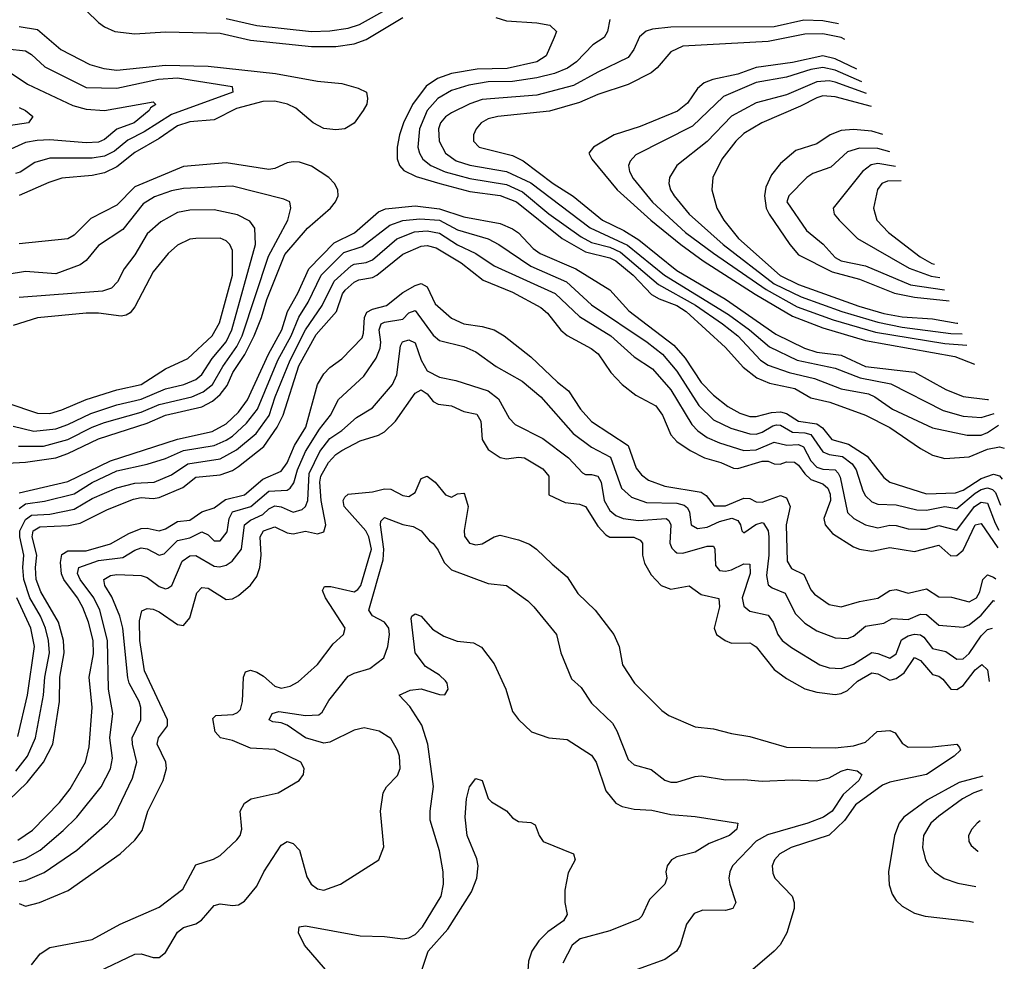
# Model space of a CAD drawing. Header units: inches. Extents: x 1305375 to 1407406, y 744550 to 841633.
# Tile 496 of 509: x 1404171 to 1407406, y 821997 to 825088. Entities that reach past the tile are written whole.
import ezdxf

# ---------------------------------------------------------------- set-up
doc = ezdxf.new("R2010")
doc.units = ezdxf.units.IN
doc.header["$MEASUREMENT"] = 0
doc.layers.add('B4802', color=7, linetype='Continuous')

msp = doc.modelspace()

# ---------------------------------------------------------------- linework, layer by layer
at = {"layer": 'B4802', "color": 5}
for points, elevation in [([(1404850, 825092.5), (1404950, 825069.3), (1405130, 825049.8), (1405190, 825051.3), (1405250, 825060.9), (1405287.2, 825072.8), (1405490, 825186.1)], 1440), ([(1404350, 825157.4), (1404430, 825079.1), (1404450, 825064.8), (1404484.3, 825050), (1404550, 825042.1), (1404650, 825048.4), (1404830, 825044.5), (1404930, 825021.3), (1405130, 825000.2), (1405210, 825000.7), (1405270, 825009.5), (1405310, 825022.8), (1405430, 825095.2)], 1420), ([(1405735.9, 825095.9), (1405770, 825084.2), (1405870, 825078), (1405912.7, 825070), (1405934.3, 825050), (1405927.2, 825030), (1405901, 824970), (1405870.2, 824950), (1405772.4, 824927.6), (1405674.2, 824925.8), (1405590, 824912.1), (1405544.2, 824895.8), (1405506.7, 824870), (1405462.1, 824810), (1405432.4, 824750), (1405419.5, 824710), (1405411.4, 824670), (1405411.5, 824631.5), (1405419.1, 824610), (1405433.6, 824593.6), (1405473.8, 824573.8), (1405551.6, 824550), (1405650, 824524.1), (1405750, 824510.7), (1405803.1, 824490), (1405953.3, 824370), (1406030, 824325.6), (1406110, 824306.5), (1406130, 824296.3), (1406186.3, 824250), (1406246.3, 824186.3), (1406271.6, 824171.6), (1406330, 824149.8), (1406360.1, 824130), (1406490, 824011.5), (1406547.8, 823947.8), (1406592.6, 823912.6), (1406634.5, 823894.5), (1406717.5, 823877.5), (1406770, 823846.7), (1406832.7, 823832.7), (1406950, 823790.1), (1407029.5, 823749.5), (1407130, 823680.9), (1407170, 823658.8), (1407210, 823647.8), (1407290, 823653.1), (1407350, 823677.8), (1407390, 823685.8), (1407405.5, 823681.8)], 1420), ([(1406109.5, 825089.5), (1406101.7, 825050), (1406090.9, 825030), (1406054.3, 825005.7), (1406000.8, 824950), (1405970.7, 824929.3), (1405928.5, 824911.5), (1405870, 824897.4), (1405790, 824885.3), (1405710, 824884.6), (1405646.5, 824873.5), (1405590, 824855.7), (1405545.1, 824830), (1405510, 824790), (1405485.2, 824730), (1405479.5, 824670), (1405484.2, 824650), (1405496.1, 824630), (1405522.1, 824610), (1405568.8, 824588.8), (1405650, 824566.8), (1405770, 824547.2), (1405822.7, 824522.7), (1405910, 824450.6), (1406015.8, 824375.8), (1406050, 824357.3), (1406110, 824341), (1406145, 824325), (1406270, 824218.9), (1406390.9, 824150.9), (1406480.4, 824090), (1406530.4, 824050), (1406604.8, 823970), (1406630, 823953.9), (1406698.9, 823930), (1406781.7, 823910), (1406870, 823876), (1406959.6, 823859.6), (1406980.7, 823850), (1407038, 823810), (1407170, 823748.6), (1407283.8, 823723.8), (1407330, 823724.4), (1407350, 823732.5), (1407386.8, 823757.2)], 1440), ([(1406861.4, 825074.7), (1406810, 825085.1), (1406746.7, 825086.7), (1406650, 825064.8), (1406310, 825064.1), (1406250, 825057.7), (1406229.4, 825050.6), (1406207.5, 825032.5), (1406188.6, 824990), (1406170, 824963.9), (1406070, 824916.5), (1405990, 824872.1), (1405870, 824841), (1405690, 824826.7), (1405650, 824812.5), (1405590, 824782.3), (1405570, 824769.9), (1405553.7, 824750), (1405546.6, 824730), (1405549, 824690), (1405570.1, 824650), (1405605.1, 824625.1), (1405650, 824610.3), (1405770, 824589.6), (1405850, 824552.2), (1406045.4, 824405.4), (1406168.1, 824348.1), (1406289.3, 824249.3), (1406500, 824120), (1406569.1, 824070), (1406634.2, 824014.2), (1406725.5, 823970), (1406850, 823943.8), (1406932.3, 823912.3), (1407032.7, 823892.7), (1407204.9, 823804.9), (1407270, 823786.3), (1407330, 823781.7), (1407371.7, 823795.1)], 1460), ([(1404170, 825065.8), (1404230, 825055.7), (1404306.8, 824990), (1404401.7, 824941.7), (1404447.9, 824927.9), (1404490, 824922.9), (1404650, 824939.3), (1404790, 824936.2), (1405012, 824912), (1405150, 824886), (1405230, 824879.3), (1405283.6, 824863.6), (1405310.3, 824850), (1405314, 824830), (1405311.4, 824811.4), (1405299.7, 824790), (1405270, 824749), (1405239.3, 824730), (1405210, 824726.2), (1405170, 824730.9), (1405135.5, 824750), (1405078.3, 824798.3), (1405051.4, 824811.4), (1405010, 824821), (1404970, 824819.5), (1404883.7, 824796.3), (1404810, 824759.6), (1404730, 824753.1), (1404690, 824739.5), (1404630, 824697.9), (1404550, 824651.9), (1404490, 824605.4), (1404450, 824585.4), (1404410, 824576.8), (1404310, 824567.6), (1404266.7, 824553.3), (1404170, 824510.6)], 1380), ([(1406882, 825023.2), (1406869.5, 825029.5), (1406810, 825041.7), (1406750, 825040.6), (1406630, 825016.5), (1406350, 825001), (1406310, 824982.8), (1406265, 824930), (1406245.9, 824914.1), (1406170, 824875.9), (1406070, 824842.8), (1406010, 824816.5), (1405911.6, 824788.4), (1405742, 824770), (1405710, 824762.5), (1405687.6, 824750), (1405670.7, 824730), (1405662.3, 824710), (1405662, 824690), (1405680.9, 824670), (1405790, 824642.1), (1405824.8, 824624.8), (1405923.4, 824550), (1405989, 824509), (1406085.4, 824430), (1406156.1, 824396.1), (1406205.3, 824365.3), (1406330, 824264.6), (1406490, 824170.9), (1406655.6, 824055.6), (1406749.3, 824009.3), (1406790, 823996.8), (1406870, 823986.3), (1406950, 823949.4), (1407110, 823931.2), (1407213.9, 823873.9), (1407270.8, 823850.8), (1407350, 823841), (1407353.3, 823841.3)], 1480), ([(1404130, 824993), (1404190, 824986.5), (1404210, 824974), (1404253.6, 824933.6), (1404390, 824865.3), (1404490, 824863.3), (1404627.1, 824892.9), (1404690, 824897.6), (1404869, 824869), (1404871.2, 824850), (1404670, 824777.3), (1404579.9, 824720.1), (1404526.9, 824693.1), (1404483, 824657), (1404450, 824639.9), (1404410, 824633.9), (1404270, 824633.2), (1404220.9, 824619.1), (1404172.6, 824587.4), (1404157.2, 824582.8)], 1360), ([(1406921, 824925.4), (1406850, 824959.5), (1406810, 824970), (1406710, 824947.9), (1406590, 824931.2), (1406530, 824909.7), (1406448.4, 824891.6), (1406419.2, 824880.8), (1406397.6, 824862.4), (1406365.2, 824814.8), (1406332.5, 824787.5), (1406210, 824737.5), (1406124.5, 824710), (1406056.1, 824670), (1406040.7, 824650), (1406051, 824630), (1406134.1, 824530), (1406244.4, 824430), (1406342.8, 824350), (1406416.9, 824296.9), (1406587.1, 824187.1), (1406710, 824114.6), (1406810, 824076.6), (1406950, 824035.5), (1407242.7, 823982.7), (1407307.1, 823957.2)], 1520), ([(1404137.2, 824917.2), (1404196.8, 824876.8), (1404346.3, 824806.3), (1404390, 824794.1), (1404449.5, 824790.5), (1404610, 824818.5), (1404619, 824810), (1404600.9, 824799.1), (1404596.3, 824790), (1404547.3, 824750), (1404490.8, 824729.2), (1404450, 824694.8), (1404430, 824686.3), (1404390, 824684.5), (1404270, 824693.7), (1404228.8, 824691.2), (1404190, 824685.3), (1404130, 824657.7)], 1340), ([(1406937.2, 824884.7), (1406850, 824922.6), (1406810, 824931.8), (1406770, 824925), (1406690, 824899.1), (1406590, 824882.2), (1406483.4, 824836.6), (1406380.9, 824739.1), (1406195.3, 824644.7), (1406176.2, 824623.8), (1406171.6, 824610), (1406174.4, 824590), (1406186.7, 824566.7), (1406250, 824488.9), (1406358.6, 824390), (1406450, 824321.4), (1406622.8, 824202.8), (1406725.4, 824145.4), (1406843.3, 824103.3), (1406982.7, 824062.7), (1407210, 824024.8), (1407282.2, 824019.5)], 1540), ([(1406952.5, 824846.3), (1406850, 824883.7), (1406830, 824888), (1406790, 824884.5), (1406690, 824841.1), (1406590, 824815.4), (1406510, 824771.7), (1406430, 824688.5), (1406330.1, 824610), (1406305.7, 824570), (1406303.9, 824550), (1406309.6, 824530), (1406320.9, 824510), (1406370.6, 824450), (1406481.9, 824350), (1406650, 824221.5), (1406738.3, 824178.3), (1406871.9, 824130), (1406990, 824095.1), (1407070, 824078.7), (1407230, 824058), (1407267.1, 824057.4)], 1560), ([(1406969.7, 824803.1), (1406850, 824835.6), (1406810, 824837.8), (1406790, 824831.9), (1406735.9, 824804.1), (1406608.7, 824750), (1406550, 824714.4), (1406523.3, 824690), (1406477.4, 824630), (1406447.6, 824570), (1406445.4, 824530), (1406461.5, 824470), (1406484.5, 824430), (1406532.3, 824370), (1406668.9, 824248.9), (1406730, 824219.3), (1406927.9, 824147.9), (1407010, 824123.5), (1407070, 824112.3), (1407170, 824106.3), (1407250, 824092.1), (1407253.2, 824092.2)], 1580), ([(1404170, 824800.1), (1404191, 824790), (1404214.5, 824770), (1404200.4, 824750), (1404090, 824732.8)], 1320), ([(1407006.5, 824711), (1406970, 824721.9), (1406910, 824727.7), (1406870, 824724.2), (1406833.4, 824710), (1406790, 824680.6), (1406721.1, 824658.9), (1406670, 824616.7), (1406640.9, 824579.1), (1406621.9, 824538.1), (1406617.6, 824510), (1406623.6, 824470), (1406632.8, 824450), (1406700.7, 824350), (1406730, 824316.6), (1406840.5, 824260.5), (1406930, 824236.5), (1407045, 824190), (1407110, 824177.2), (1407224, 824165.5)], 1620), ([(1407029.2, 824654), (1406990, 824665.4), (1406930, 824667), (1406890, 824654.2), (1406835.4, 824604.6), (1406776.9, 824583.1), (1406756.9, 824570), (1406697.3, 824510), (1406691.6, 824490), (1406756.2, 824396.2), (1406810.9, 824350.9), (1406850, 824307.7), (1406870, 824296.7), (1406950, 824279.9), (1407097.5, 824217.5), (1407209.5, 824201.8)], 1640), ([(1404130, 823632.6), (1404190, 823635), (1404290, 823649.8), (1404330, 823663.7), (1404430, 823712), (1404590, 823764.1), (1404650, 823789.8), (1404770, 823817.7), (1404804.3, 823835.7), (1404830, 823857.4), (1404852.7, 823887.3), (1404871.7, 823930), (1404910.8, 823989.2), (1404942, 824050), (1404965.9, 824110), (1404982.9, 824170), (1405042.7, 824317.3), (1405116.6, 824403.4), (1405192.6, 824470), (1405209.3, 824490), (1405217.7, 824510), (1405216.2, 824530), (1405205.2, 824550), (1405186.5, 824570), (1405130, 824607.2), (1405090, 824620.4), (1405070, 824622.1), (1405050, 824618), (1405010, 824600.2), (1404990, 824597), (1404850, 824617.9), (1404710, 824606), (1404550, 824539.2), (1404490, 824478.9), (1404404.6, 824435.4), (1404350, 824381), (1404330, 824368.4), (1404170, 824352.1)], 1420), ([(1407048.4, 824605.8), (1406990, 824616.1), (1406968.5, 824611.5), (1406939.4, 824590), (1406843.1, 824470), (1406847, 824450), (1406862.9, 824430), (1406923, 824370), (1407092.5, 824272.5), (1407165.7, 824245.7), (1407193.5, 824241.9)], 1660), ([(1407067, 824559.3), (1407021.9, 824558.1), (1407003.5, 824550), (1406989.4, 824530.6), (1406975.6, 824470), (1406986.4, 824430), (1407025, 824390), (1407129.2, 824309.2), (1407168, 824288), (1407176.1, 824285.5)], 1680), ([(1404167.7, 823687.7), (1404250, 823688.1), (1404330, 823709.8), (1404410, 823750), (1404450, 823765.2), (1404570, 823800), (1404630, 823824.7), (1404737.4, 823850), (1404774, 823866), (1404804.9, 823890), (1404838.2, 823950), (1404884.5, 824015.5), (1404901.9, 824050), (1404988.5, 824311.5), (1405051.7, 824430), (1405062, 824470), (1405058.7, 824490), (1405038.9, 824498.9), (1404870, 824541.7), (1404710, 824534.4), (1404670, 824525.9), (1404613.8, 824506.2), (1404576.6, 824483.4), (1404510, 824399.4), (1404430, 824347.1), (1404390, 824297.3), (1404370, 824282.9), (1404290, 824253.7), (1404190, 824261.3), (1404130, 824251.7)], 1440), ([(1404150, 823753.7), (1404217.8, 823737.8), (1404290, 823745.1), (1404330, 823758.7), (1404405.2, 823794.8), (1404490, 823823.5), (1404570, 823842.1), (1404650, 823876.1), (1404710.1, 823890.1), (1404750, 823907), (1404770, 823923.3), (1404803.8, 823976.2), (1404849.6, 824030.4), (1404868.6, 824070), (1404946.3, 824350), (1404943.6, 824403.6), (1404927.1, 824427.1), (1404887.4, 824447.4), (1404810, 824464.1), (1404730, 824463.4), (1404690, 824455.1), (1404635.2, 824424.8), (1404590, 824385.2), (1404550, 824316.2), (1404515.1, 824270), (1404492.7, 824227.3), (1404473.3, 824206.7), (1404442.9, 824197.1), (1404170, 824175.7)], 1460), ([(1404170, 823535.3), (1404330, 823572.4), (1404470, 823640.2), (1404690, 823711.4), (1404803.4, 823736.6), (1404850, 823761.2), (1404890, 823799.3), (1404920.1, 823839.9), (1404988.7, 823990), (1405032.2, 824070), (1405051.1, 824130), (1405084.9, 824190), (1405120.8, 824270), (1405204.7, 824355.3), (1405271.6, 824388.4), (1405350, 824457.9), (1405372.6, 824467.4), (1405470, 824477.1), (1405550, 824467.8), (1405630, 824440.6), (1405750, 824418.8), (1405790, 824402.1), (1405810, 824388.4), (1405857.5, 824337.5), (1405880.7, 824320.7), (1405998.5, 824270), (1406110, 824201.5), (1406172, 824132), (1406319.9, 824019.9), (1406357.3, 823977.3), (1406410, 823896.6), (1406450, 823855.3), (1406497.9, 823817.9), (1406536.3, 823796.4), (1406570, 823785.8), (1406590, 823785.4), (1406640.9, 823799.1), (1406670, 823801.2), (1406690, 823795.7), (1406730, 823770.3), (1406790, 823761.1), (1406808.1, 823748.1), (1406839.4, 823710), (1406894.1, 823694.1), (1406955.1, 823655.1), (1407010, 823585), (1407029.5, 823569.5), (1407150, 823531.4), (1407244.9, 823535.1), (1407270, 823543.3), (1407330, 823581.5), (1407370, 823595.8), (1407390, 823590.1), (1407398.8, 823579.4)], 1380), ([(1404170, 823483.2), (1404190, 823498.6), (1404252.9, 823507), (1404350, 823532), (1404410, 823568.6), (1404490, 823606.6), (1404590, 823628.6), (1404650, 823647.6), (1404710, 823673.7), (1404810, 823690.5), (1404850, 823707.2), (1404870, 823720.9), (1404916.4, 823763.6), (1404952.4, 823810), (1405019.4, 823970), (1405063.2, 824050), (1405088.2, 824111.8), (1405118.8, 824161.2), (1405162.1, 824250), (1405236.2, 824323.8), (1405296.6, 824343.4), (1405386.8, 824413.2), (1405430, 824428.8), (1405485.9, 824434.1), (1405550.2, 824430.2), (1405610, 824397.9), (1405710, 824368.7), (1405745.1, 824350), (1405850, 824278.8), (1405967.3, 824227.3), (1406050, 824152.5), (1406232.5, 824030), (1406283.3, 823990), (1406330, 823934), (1406401.8, 823821.8), (1406450, 823774.1), (1406506.8, 823746.8), (1406570, 823728.1), (1406590, 823727.4), (1406610, 823733.9), (1406644.7, 823755.2), (1406657.7, 823757.7), (1406670, 823757.5), (1406710, 823734.4), (1406750, 823732.2), (1406770, 823726.3), (1406810, 823669.1), (1406830, 823660.7), (1406874.1, 823654), (1406906.3, 823630), (1406919.1, 823610), (1406940.9, 823540.9), (1406950, 823525.1), (1406970, 823505.7), (1406990, 823497.8), (1407050, 823495.3), (1407118.5, 823478.5), (1407150, 823477.7), (1407209.8, 823489.8), (1407250, 823483.8), (1407310, 823533.3), (1407330, 823546.1), (1407350, 823551.7), (1407366.2, 823546.2), (1407376.2, 823536.2), (1407393.3, 823494.1)], 1360), ([(1404129.3, 823830), (1404230, 823796.2), (1404270, 823795.8), (1404310, 823807.6), (1404390, 823841.7), (1404490, 823873.3), (1404570, 823890.7), (1404650, 823941.8), (1404724, 823976), (1404803.4, 824050), (1404827.5, 824092.5), (1404870.7, 824250), (1404870.4, 824330), (1404861.3, 824350), (1404850, 824362.2), (1404830, 824370.9), (1404750, 824370.4), (1404730, 824367.3), (1404690, 824348.2), (1404658.9, 824321.1), (1404610, 824260.5), (1404550, 824146), (1404534.2, 824125.9), (1404521.4, 824118.6), (1404505, 824115), (1404430, 824124.9), (1404390, 824124.7), (1404230.4, 824109.6), (1404150, 824083.7)], 1480), ([(1404158.7, 822621.3), (1404197.4, 822670), (1404223.1, 822730), (1404249.7, 822870), (1404254.2, 822930), (1404269.2, 823010), (1404266.6, 823050), (1404256.6, 823090), (1404239.7, 823130), (1404205, 823190), (1404184.9, 823250), (1404181.4, 823290), (1404184.8, 823330), (1404171.7, 823390), (1404172.3, 823410), (1404190, 823447.1), (1404210, 823461.8), (1404270, 823465.1), (1404350, 823481.6), (1404410, 823515.8), (1404490, 823550.7), (1404550, 823566.7), (1404612.9, 823570), (1404670, 823593.5), (1404723.2, 823630), (1404830, 823646.1), (1404884.1, 823675.9), (1404948.6, 823730), (1404990.9, 823789.1), (1405010.8, 823850), (1405060.2, 823970), (1405110.2, 824069.8), (1405164.6, 824150), (1405204.1, 824230), (1405259.7, 824280.3), (1405270, 824286.1), (1405310, 824290.8), (1405330, 824299.8), (1405410, 824368.3), (1405468.4, 824391.6), (1405510, 824395.6), (1405550, 824387.1), (1405610, 824348.8), (1405670, 824321), (1405730, 824280.2), (1405930, 824189.7), (1406010, 824114.2), (1406113.3, 824050), (1406190, 823981.9), (1406250, 823942.5), (1406310, 823872.7), (1406379.1, 823759.1), (1406398.8, 823738.8), (1406430, 823717), (1406470, 823699.3), (1406550, 823673.6), (1406590, 823676.2), (1406650, 823700.9), (1406691.7, 823691.7), (1406730, 823693.3), (1406746, 823686), (1406770, 823639.4), (1406790, 823619.2), (1406810, 823612.6), (1406850, 823610.1), (1406859.4, 823599.4), (1406866.1, 823586.1), (1406890.4, 823470.4), (1406911, 823451), (1406950, 823429.2), (1406990, 823419.7), (1407030, 823429), (1407050, 823428), (1407090, 823416.8), (1407130, 823415), (1407150, 823415.3), (1407190, 823427.8), (1407250, 823412), (1407308, 823490), (1407330, 823504.3), (1407350, 823501.1), (1407375.2, 823435.2), (1407388, 823412.4)], 1340), ([(1404135.1, 822524.9), (1404196.4, 822583.6), (1404249.6, 822650), (1404279.9, 822710), (1404301.9, 822850), (1404303.7, 822930), (1404317.4, 823010), (1404315, 823050), (1404298.4, 823110), (1404240.7, 823210), (1404225.3, 823250), (1404223, 823290), (1404228.3, 823330), (1404212.2, 823390), (1404215.9, 823410), (1404237.1, 823422.9), (1404332.1, 823427.9), (1404370, 823435.7), (1404460.2, 823479.8), (1404545.6, 823514.4), (1404570, 823519.2), (1404610, 823515.7), (1404630, 823519.4), (1404707.5, 823552.5), (1404750, 823586.2), (1404830, 823593.6), (1404870, 823608.2), (1404890, 823621.5), (1404973.2, 823686.8), (1405017.4, 823750), (1405037.3, 823790), (1405088.7, 823951.3), (1405144.9, 824055.1), (1405211.5, 824130), (1405232.1, 824187.9), (1405240.2, 824199.8), (1405270, 824226.8), (1405285.4, 824234.6), (1405330, 824242), (1405344.8, 824250), (1405430, 824318.9), (1405490, 824344.4), (1405510, 824347), (1405539.7, 824339.7), (1405621.6, 824290), (1405693.6, 824233.6), (1405790, 824193.9), (1405883.7, 824143.7), (1405904.7, 824124.7), (1405949, 824069), (1405970, 824051), (1406048.3, 824008.3), (1406071, 823991), (1406113.3, 823930), (1406150.1, 823890), (1406195, 823855), (1406260.8, 823820.8), (1406283.2, 823790), (1406310, 823725.3), (1406330, 823703.4), (1406373.7, 823673.7), (1406420.6, 823650), (1406474.4, 823634.4), (1406516.3, 823616.3), (1406530, 823615.1), (1406610, 823638.5), (1406630, 823638.7), (1406650, 823630.5), (1406669.2, 823629.2), (1406690, 823636.3), (1406716, 823636), (1406730, 823625.6), (1406750, 823597.2), (1406770, 823578.4), (1406810, 823564.1), (1406826.4, 823550), (1406834, 823530), (1406834.5, 823510), (1406812.9, 823450), (1406817.4, 823430), (1406841.1, 823401.1), (1406910, 823357.4), (1406930, 823349.3), (1406970, 823342.8), (1407030, 823354.9), (1407110, 823342.7), (1407190, 823363), (1407230, 823327.6), (1407250, 823328.6), (1407270, 823346.5), (1407310, 823429.2), (1407330, 823434.4), (1407384.1, 823353.9)], 1320), ([(1404165.4, 822394.6), (1404213.1, 822426.9), (1404302.4, 822517.6), (1404337.1, 822562.9), (1404387.9, 822650), (1404399.7, 822700.3), (1404409.1, 822830), (1404399.7, 822930), (1404413.4, 823006.6), (1404412.5, 823050), (1404398, 823110), (1404378.4, 823158.4), (1404361.5, 823190), (1404316.4, 823250), (1404308.8, 823268.8), (1404305.7, 823305.7), (1404310, 823332.8), (1404330, 823344.7), (1404390, 823344.8), (1404470, 823367.5), (1404530, 823401.8), (1404570, 823417.5), (1404590, 823418.5), (1404630, 823410.1), (1404650, 823416.3), (1404690, 823440.5), (1404730, 823445.5), (1404770, 823472.4), (1404810, 823486), (1404847.4, 823512.6), (1404910, 823528.2), (1404970, 823579.2), (1405030, 823605.9), (1405050, 823633.8), (1405073.9, 823690), (1405111.3, 823750), (1405150, 823890.7), (1405170, 823925.1), (1405190, 823946.5), (1405230, 823974.8), (1405296.2, 824043.8), (1405301.1, 824058.9), (1405303.9, 824110), (1405311.7, 824128.3), (1405330, 824137.8), (1405376.2, 824150), (1405430, 824192.7), (1405470, 824215.9), (1405490, 824221.8), (1405510, 824211.3), (1405535.7, 824155.7), (1405590, 824108.7), (1405630, 824089.4), (1405690, 824081.3), (1405730.2, 824070), (1405762.5, 824050), (1405850, 823981.9), (1405937.9, 823898), (1405973.6, 823870), (1406013.3, 823810), (1406049.1, 823769.1), (1406170, 823690), (1406195.8, 823615.8), (1406213.4, 823593.4), (1406236.5, 823576.5), (1406290, 823556.6), (1406410, 823537.2), (1406426.6, 823526.6), (1406452.2, 823492.2), (1406490, 823492.5), (1406550, 823517.2), (1406570, 823516), (1406590, 823505.7), (1406610, 823503.8), (1406670, 823525.9), (1406690, 823518.9), (1406702.4, 823490), (1406688.5, 823430), (1406692.8, 823310), (1406706.9, 823286.9), (1406746.5, 823266.5), (1406770, 823216.3), (1406781.7, 823201.7), (1406830, 823168.5), (1406870, 823160.4), (1406930, 823177.7), (1406990, 823188.9), (1407030, 823213.6), (1407050, 823216.9), (1407090, 823205.7), (1407150, 823219.9), (1407190, 823193.5), (1407232, 823192), (1407290, 823176.4), (1407314.1, 823190), (1407325.2, 823210), (1407335.5, 823250), (1407350, 823265.7), (1407370, 823258), (1407377.5, 823251.9)], 1280), ([(1404150, 822321.4), (1404190, 822334), (1404238.3, 822361.7), (1404314, 822426), (1404358.9, 822470), (1404438.8, 822570), (1404470, 822629), (1404476.3, 822663.7), (1404467.8, 822730), (1404477.2, 822810), (1404463.1, 822890), (1404459.7, 823050), (1404434.9, 823150), (1404415.2, 823190), (1404369.9, 823250), (1404361.6, 823270), (1404365.2, 823290), (1404430, 823312.7), (1404510, 823322), (1404550, 823346.7), (1404570, 823353.7), (1404590, 823350.5), (1404630, 823329.6), (1404645.9, 823334.1), (1404690, 823377.8), (1404730, 823386.7), (1404770, 823406.5), (1404790, 823397.4), (1404810, 823377.1), (1404830, 823377.2), (1404853.4, 823406.6), (1404860, 823450), (1404870, 823472.4), (1404930.3, 823489.7), (1404990, 823539.8), (1405050, 823544), (1405059.9, 823550), (1405072.3, 823567.7), (1405084.4, 823610), (1405110, 823670), (1405155.9, 823744.1), (1405192.7, 823790), (1405218.7, 823841.3), (1405302.2, 823917.8), (1405342.8, 823977.2), (1405356, 824010), (1405357.7, 824030), (1405351.7, 824070), (1405359, 824090), (1405370, 824095.4), (1405430, 824105), (1405450, 824125.4), (1405470, 824133.3), (1405530, 824053), (1405550, 824035.1), (1405630, 824015.1), (1405670, 823997.5), (1405736.6, 823950), (1405821.6, 823901.6), (1405883.5, 823850), (1405989.3, 823729.3), (1406050, 823684.6), (1406111.7, 823651.7), (1406148, 823550), (1406180.9, 823520.9), (1406230, 823502.7), (1406330, 823500.6), (1406354.4, 823494.4), (1406365.4, 823485.4), (1406371.4, 823471.4), (1406377.5, 823430), (1406397.8, 823417.8), (1406430, 823422.1), (1406470, 823440.8), (1406511.1, 823451.1), (1406530, 823443.8), (1406538.7, 823430), (1406543.2, 823410), (1406550, 823403.2), (1406588.9, 823431.1), (1406610, 823437.1), (1406614.7, 823434.7), (1406629.6, 823410), (1406632.3, 823390), (1406632.6, 823330), (1406623.9, 823263.9), (1406630, 823233.2), (1406643.1, 823223.1), (1406685.7, 823205.7), (1406718.5, 823138.5), (1406750, 823106.7), (1406790, 823082.1), (1406850, 823058.8), (1406890, 823056.4), (1406910, 823064.7), (1406950, 823096.9), (1407010, 823107.1), (1407037.6, 823122.4), (1407090, 823119.3), (1407130, 823136.9), (1407150, 823135.1), (1407190, 823100.1), (1407270, 823093.3), (1407290, 823101), (1407330, 823133.5), (1407370, 823181.3), (1407372.8, 823179.5)], 1260), ([(1404170, 822258.3), (1404190, 822262.1), (1404251.9, 822288.1), (1404358.6, 822361.4), (1404459.8, 822450), (1404483.8, 822476.2), (1404542.2, 822597.8), (1404556.2, 822650), (1404541.6, 822710), (1404541.2, 822730), (1404569, 822790), (1404569.9, 822830), (1404563.8, 822850), (1404531.4, 822910), (1404527.2, 822927.2), (1404510, 823089.9), (1404500.6, 823130), (1404473.7, 823193.7), (1404451.3, 823230), (1404448.2, 823250), (1404470, 823263.4), (1404490, 823266.6), (1404570, 823263.9), (1404590, 823257.1), (1404630, 823226.8), (1404650, 823219.8), (1404657.9, 823222.1), (1404671.5, 823230), (1404704.8, 823310), (1404730, 823328), (1404750, 823328.8), (1404810, 823294.5), (1404828.1, 823291.9), (1404850, 823297.1), (1404869.6, 823310.4), (1404899.7, 823350), (1404909.8, 823430.2), (1404930, 823445.3), (1404970, 823463.7), (1404990, 823482.5), (1405010, 823492), (1405030, 823488.8), (1405070, 823471.5), (1405099.4, 823480.6), (1405110.4, 823489.6), (1405117.4, 823510), (1405122.1, 823597.9), (1405157.8, 823670), (1405190, 823713), (1405230, 823739.9), (1405277.3, 823782.7), (1405330, 823814.2), (1405395.6, 823890), (1405410, 823922.4), (1405422.3, 824017.7), (1405429, 824031), (1405450, 824037.7), (1405470, 824027.5), (1405490.4, 823970), (1405510, 823935.4), (1405550, 823914.7), (1405603.6, 823903.6), (1405710, 823869.6), (1405743.9, 823843.9), (1405779.5, 823779.5), (1405798.9, 823758.9), (1405890, 823713.2), (1405973.8, 823650), (1406020.6, 823600.6), (1406030, 823594.8), (1406050, 823595.2), (1406070, 823589.5), (1406081.3, 823570), (1406091.1, 823510), (1406110, 823477.3), (1406130, 823460.1), (1406153.7, 823450), (1406204.3, 823444.3), (1406294.7, 823450), (1406303.6, 823443.6), (1406310, 823430.1), (1406306.6, 823370), (1406313.1, 823353.1), (1406322.8, 823342.8), (1406330, 823337.9), (1406350, 823336.3), (1406430, 823359.9), (1406450, 823360.2), (1406454.4, 823350), (1406456.5, 823296.5), (1406470, 823280.1), (1406490, 823277.7), (1406510, 823281.7), (1406550, 823301.7), (1406570, 823300.9), (1406571.1, 823270), (1406544.6, 823190), (1406550, 823163.2), (1406570, 823146.1), (1406630, 823132.9), (1406646.2, 823110), (1406662, 823070), (1406675.9, 823050), (1406706.5, 823026.5), (1406799.7, 822970), (1406830, 822959.9), (1406870, 822958.3), (1406910, 822971.9), (1406970, 823010.6), (1406990, 823007.7), (1407030, 822992), (1407050, 823006.6), (1407067.9, 823052.1), (1407090, 823065.6), (1407110, 823070.8), (1407130, 823069.1), (1407140.9, 823060.9), (1407170, 823023.7), (1407213.4, 823013.4), (1407250, 822989), (1407270, 822989.6), (1407290, 823006.9), (1407330, 823065.3), (1407350, 823086.2), (1407367, 823090.3)], 1240), ([(1404170, 822186.2), (1404190, 822177.7), (1404237, 822190), (1404330.8, 822229.2), (1404501.5, 822350), (1404550, 822393.9), (1404573.4, 822426.6), (1404592.3, 822490), (1404643.2, 822590), (1404653.4, 822630), (1404651, 822650), (1404623.3, 822710), (1404627.4, 822730), (1404656.9, 822770), (1404656.4, 822790), (1404581.2, 822950), (1404565.8, 823050), (1404565.1, 823114.9), (1404572.6, 823147.4), (1404590, 823154.8), (1404610, 823152.9), (1404630, 823144.6), (1404690, 823102.6), (1404710, 823099), (1404730, 823124), (1404753.1, 823206.9), (1404770, 823224.4), (1404790, 823222.3), (1404850, 823185.1), (1404870, 823187.1), (1404890, 823198.2), (1404930, 823231.8), (1404950, 823260.2), (1404960.6, 823290), (1404964.8, 823330), (1404960.9, 823390), (1404971.8, 823410), (1405010, 823423.3), (1405050, 823403.9), (1405070, 823399.9), (1405110, 823408.9), (1405150, 823400.1), (1405170, 823406.7), (1405176.6, 823430), (1405161.5, 823510), (1405156.8, 823570), (1405160.7, 823590), (1405185.5, 823634.5), (1405210, 823660.4), (1405230, 823673.8), (1405290, 823705.2), (1405350, 823723.7), (1405370, 823735.2), (1405405.4, 823770), (1405470, 823861.6), (1405490, 823872.8), (1405510, 823859.6), (1405530, 823834.4), (1405545.6, 823825.6), (1405590, 823820.8), (1405630, 823801.7), (1405672.7, 823792.7), (1405685.8, 823770), (1405690.5, 823710), (1405710, 823677), (1405750, 823650.6), (1405770, 823646.9), (1405810, 823652.3), (1405830, 823649.6), (1405890, 823614.1), (1405909.6, 823590), (1405910, 823528.3), (1405962.9, 823502.9), (1406010, 823497.6), (1406030, 823490.1), (1406070, 823425.8), (1406096.9, 823396.9), (1406110, 823389), (1406188.7, 823388.7), (1406210, 823379.7), (1406216.8, 823370), (1406216.8, 823330), (1406224, 823304), (1406246, 823266), (1406278.8, 823230), (1406310, 823218.5), (1406370, 823229.4), (1406410, 823201.4), (1406467.8, 823187.8), (1406470, 823160.9), (1406452.4, 823090), (1406460.7, 823070), (1406488.9, 823050), (1406510, 823041.6), (1406570, 823042.1), (1406577.7, 823037.7), (1406590, 823028.7), (1406650, 822954.8), (1406690, 822925.4), (1406750, 822891.6), (1406790, 822880.1), (1406850, 822872.6), (1406870, 822875.6), (1406890, 822886), (1406923.1, 822916.9), (1406970, 822944.1), (1406990, 822940.9), (1407030, 822919.7), (1407050, 822924.9), (1407076.7, 822943.3), (1407110, 822993.9), (1407130, 822984.2), (1407170, 822938.7), (1407190, 822933), (1407203.3, 822923.3), (1407230.1, 822890.1), (1407250, 822889.3), (1407270, 822902.6), (1407310, 822953.1), (1407331.4, 822971.4), (1407350, 822954), (1407355.5, 822915)], 1220), ([(1404210, 821985.1), (1404238.5, 822021.5), (1404270, 822041.7), (1404410, 822068.7), (1404501.5, 822118.5), (1404630, 822173.9), (1404707, 822233), (1404750, 822313.2), (1404808.3, 822331.7), (1404830, 822343.5), (1404884.4, 822395.6), (1404895.4, 822410), (1404901.6, 822430), (1404896, 822490), (1404910, 822515.6), (1404932, 822530), (1405020.9, 822550), (1405089.7, 822590.3), (1405103.6, 822610), (1405105.6, 822630), (1405094.7, 822650), (1405010, 822692.5), (1404930, 822696), (1404870, 822721.7), (1404830.7, 822730.7), (1404813.1, 822750), (1404806.1, 822793.9), (1404816.2, 822803.8), (1404872.9, 822807.1), (1404886.8, 822813.2), (1404896.3, 822823.7), (1404903.7, 822850), (1404907.1, 822930), (1404913, 822947), (1404930, 822952.9), (1404950, 822946.2), (1404972.8, 822932.8), (1405010, 822900.1), (1405030, 822893.4), (1405059.7, 822900.3), (1405085.7, 822914.3), (1405150, 822971.3), (1405200.9, 823039.1), (1405235.1, 823070), (1405240.7, 823090), (1405175.5, 823190), (1405165.6, 823214.4), (1405172.5, 823227.5), (1405192.9, 823227.1), (1405269.9, 823210.1), (1405282.3, 823217.7), (1405292.3, 823230), (1405326.5, 823350), (1405317.8, 823390), (1405308.5, 823410), (1405237.7, 823490), (1405233.7, 823510), (1405239.8, 823520.2), (1405250, 823530.8), (1405330, 823537.8), (1405370, 823547.4), (1405390, 823547.2), (1405430, 823525.8), (1405450, 823523.3), (1405470, 823536), (1405490, 823581.8), (1405510, 823589.5), (1405536.4, 823570), (1405570, 823527.8), (1405590, 823520.9), (1405610, 823531.1), (1405630, 823533.8), (1405632.8, 823530), (1405644.2, 823490), (1405631.5, 823411.5), (1405632.5, 823392.5), (1405649, 823369), (1405670, 823364), (1405690, 823367.3), (1405730, 823390.2), (1405750, 823396.3), (1405810, 823380.1), (1405846.1, 823366.1), (1405869.2, 823350), (1405920.1, 823300.1), (1405970, 823259.3), (1406004.6, 823204.6), (1406062, 823150), (1406123.2, 823070), (1406140.5, 823030), (1406151.1, 822970), (1406191.1, 822910), (1406280.6, 822820.6), (1406304.1, 822804.1), (1406390, 822766.4), (1406450, 822759.7), (1406510, 822744.3), (1406570, 822735.1), (1406690, 822699.8), (1406850, 822697.1), (1406910, 822704.1), (1406950, 822716.2), (1406988.3, 822751.6), (1407030, 822754.5), (1407046.7, 822746.7), (1407070, 822712.6), (1407090, 822700.1), (1407170, 822700.8), (1407249.1, 822709.1), (1407258.7, 822698.7), (1407262, 822690), (1407241.2, 822670), (1407150.5, 822610), (1407030, 822584.6), (1407004.9, 822575.1), (1406917.1, 822510), (1406880.9, 822459.1), (1406830, 822411.3), (1406705.8, 822370), (1406668.3, 822350), (1406650.2, 822330), (1406643.2, 822310), (1406645.5, 822285.5), (1406652.3, 822270), (1406708.4, 822210), (1406715.8, 822190), (1406715.8, 822170), (1406691.1, 822090), (1406668.8, 822051.2), (1406650, 822029.7), (1406579.1, 821970)], 1180), ([(1404430, 821963.2), (1404550, 822020.2), (1404570, 822021.5), (1404610, 822009), (1404630, 822008.9), (1404650, 822025.7), (1404690, 822092), (1404710, 822107.8), (1404750, 822119.8), (1404768.5, 822131.5), (1404810, 822180.2), (1404830, 822185.6), (1404870, 822180.2), (1404890, 822182), (1404910, 822193.8), (1404950, 822243.6), (1404973.3, 822290), (1405030, 822378), (1405049.5, 822390), (1405070, 822383.6), (1405090, 822362), (1405114.5, 822274.5), (1405128.4, 822250), (1405150, 822234.7), (1405170, 822230.2), (1405225.6, 822250), (1405351.5, 822330), (1405367, 822373), (1405356.8, 822490), (1405365.7, 822550), (1405376.3, 822570), (1405412.9, 822607.1), (1405421.1, 822630), (1405418.6, 822670), (1405412.8, 822690), (1405390, 822728.7), (1405352.4, 822752.4), (1405303.2, 822763.2), (1405270, 822755.7), (1405190, 822715.8), (1405170, 822713.3), (1405110, 822730), (1405050, 822771.9), (1405030, 822779.7), (1405002.7, 822782.7), (1404990.9, 822790), (1405000.3, 822810), (1405023.1, 822816.9), (1405110, 822803.7), (1405153.6, 822806.4), (1405164.9, 822815.1), (1405186.6, 822853.4), (1405250, 822932.7), (1405270, 822943.1), (1405321.8, 822958.2), (1405367.1, 822993), (1405380.2, 823030), (1405386.3, 823070), (1405384.3, 823090), (1405370, 823110.4), (1405330.8, 823130.8), (1405318.3, 823150), (1405365.2, 823314.8), (1405367.7, 823350), (1405356.3, 823430), (1405358.2, 823441.8), (1405370, 823454.2), (1405430, 823431.3), (1405464.1, 823424.1), (1405490, 823410.3), (1405517.5, 823377.5), (1405530, 823368.9), (1405546.5, 823346.5), (1405565.9, 823305.9), (1405590, 823281.9), (1405710, 823237.5), (1405770, 823230.3), (1405840.6, 823180.6), (1405860.6, 823160.6), (1405934.2, 823070), (1405949.3, 823009.3), (1405983.9, 822923.9), (1406015.2, 822895.2), (1406050, 822844.1), (1406118.2, 822778.2), (1406133.1, 822753.1), (1406170, 822659.1), (1406190, 822641.4), (1406245.9, 822625.9), (1406290, 822591.1), (1406310, 822584.4), (1406330, 822584.6), (1406390, 822603.2), (1406410, 822605.1), (1406490, 822593), (1406550, 822593.6), (1406610, 822588.1), (1406710, 822592.4), (1406789, 822589), (1406830, 822598.8), (1406870, 822621.2), (1406890, 822627), (1406922.5, 822622.5), (1406937.8, 822610), (1406928.1, 822590), (1406876.1, 822543.9), (1406840.3, 822490), (1406811.2, 822470), (1406759.7, 822450), (1406627.8, 822412.2), (1406590, 822390.6), (1406513.2, 822310), (1406503.6, 822290), (1406501, 822270), (1406504.5, 822250), (1406523.2, 822190), (1406513.4, 822170), (1406490, 822163.4), (1406415, 822165), (1406386.5, 822153.5), (1406361.3, 822118.7), (1406341.2, 822050), (1406329, 822030), (1406290, 822002.4), (1406199.1, 821970)], 1160), ([(1404165.4, 822734.6), (1404197, 822870), (1404219.7, 823030), (1404208.5, 823090), (1404162.3, 823190)], 1360), ([(1405175.9, 821970), (1405106.4, 822050), (1405087.2, 822090), (1405089.8, 822110.2), (1405110, 822112.6), (1405290, 822079.8), (1405370, 822077.6), (1405430, 822070.2), (1405450, 822073.7), (1405470, 822084.8), (1405495, 822110), (1405555.3, 822210), (1405563.2, 822250), (1405562.6, 822290), (1405550, 822359.3), (1405520.2, 822460.2), (1405519.9, 822490), (1405530.7, 822570.7), (1405512.3, 822710), (1405491.8, 822771.8), (1405453.2, 822833.2), (1405418.4, 822870), (1405453.5, 822886.5), (1405490, 822891), (1405550, 822872.9), (1405568.4, 822871.6), (1405578.6, 822890), (1405575.8, 822910), (1405570, 822917.8), (1405550, 822936), (1405504.6, 822964.6), (1405469.9, 823010), (1405457.7, 823122.3), (1405459.7, 823130), (1405470, 823137.8), (1405490, 823130.2), (1405527.1, 823087.1), (1405564.2, 823064.2), (1405608, 823048), (1405662, 823042), (1405688.1, 823028.1), (1405730, 822973), (1405768.2, 822890), (1405790, 822817.1), (1405810, 822790.3), (1405853, 822750), (1405910, 822730.3), (1405970, 822724.6), (1406050, 822673.6), (1406065, 822650), (1406096.5, 822556.5), (1406130, 822516.1), (1406150, 822505.3), (1406190, 822495.9), (1406247.5, 822492.5), (1406310, 822478.3), (1406390, 822472.4), (1406530.4, 822450), (1406526.7, 822430), (1406503.1, 822410), (1406436.1, 822383.9), (1406390, 822354.5), (1406330, 822339.1), (1406312.9, 822330), (1406297.8, 822310), (1406294.3, 822290), (1406297.4, 822270), (1406290.3, 822250), (1406240.5, 822199.5), (1406215.1, 822144.9), (1406205.1, 822134.9), (1406110, 822097), (1406012.6, 822070), (1405986.3, 822050), (1405955.9, 821990)], 1140), ([(1405492, 821968), (1405513.1, 822030), (1405578.2, 822101.8), (1405655.4, 822224.6), (1405673.2, 822270), (1405677.9, 822310), (1405672.9, 822332.9), (1405641.3, 822410), (1405634.8, 822470), (1405638.9, 822530), (1405649, 822570), (1405670, 822597.1), (1405690, 822590.4), (1405710, 822530.8), (1405720.7, 822520.7), (1405770, 822490.5), (1405790, 822467.7), (1405810, 822455.5), (1405850, 822452.2), (1405864.9, 822444.9), (1405877.4, 822410), (1405890.4, 822390), (1405990.6, 822350), (1405995.5, 822330), (1405973.1, 822286.9), (1405962.2, 822230), (1405962.2, 822190), (1405970.2, 822150), (1405957.5, 822130), (1405906.2, 822093.8), (1405876.2, 822063.8), (1405853.3, 822030), (1405842.8, 821997.2), (1405839.6, 821950)], 1120), ([(1407335.3, 822604.2), (1407256.8, 822583.2), (1407152.8, 822527.2), (1407075.3, 822470), (1407060.4, 822450), (1407044.6, 822410), (1407025.1, 822290), (1407027.5, 822247.5), (1407036.8, 822216.8), (1407050, 822196.5), (1407070, 822177.8), (1407110, 822154.4), (1407145.1, 822145.1), (1407290, 822128.7), (1407304, 822125.2)], 1220), ([(1407332.4, 822559.9), (1407305.1, 822550), (1407268.3, 822530), (1407190, 822473.7), (1407164.6, 822450), (1407140.4, 822410), (1407137.3, 822370), (1407146.4, 822330), (1407157.8, 822310), (1407175.9, 822290), (1407208, 822268), (1407253, 822253), (1407311.7, 822242.5)], 1240), ([(1407325.7, 822457.8), (1407316.5, 822450), (1407298.6, 822430), (1407288.1, 822410), (1407289.1, 822390), (1407296.5, 822376.5), (1407318.1, 822358.1), (1407319.2, 822357.7)], 1260)]:
    msp.add_lwpolyline(points, dxfattribs=dict(at, elevation=elevation))

doc.saveas('drawing.dxf')
